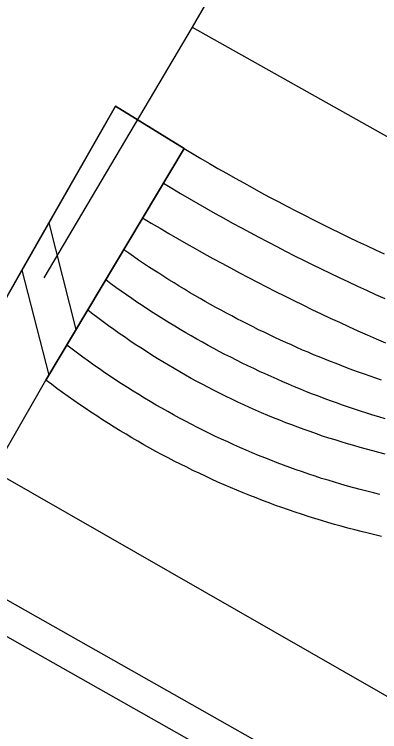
# Model space of a CAD drawing. Extents: x 6434771 to 6436222, y 5663454 to 5664782.
# Drawn here: x 6435441.43 to 6435444.86, y 5664057.58 to 5664064.31 of the extents above; entities that cross this region are included whole.
import ezdxf

# ---------------------------------------------------------------- set-up
doc = ezdxf.new("R2010")
doc.units = 0
for name, color, linetype in [('Warstwa 10', 7, 'Continuous'), ('Warstwa 12', 7, 'Continuous'), ('Warstwa 35', 7, 'Continuous'), ('Warstwa 36', 7, 'Continuous'), ('Warstwa 7', 7, 'Continuous'), ('Warstwa 9', 7, 'Continuous')]:
    doc.layers.add(name, color=color, linetype=linetype)

msp = doc.modelspace()

# ---------------------------------------------------------------- linework, layer by layer
at = {"layer": 'Warstwa 10'}
for points in [[(6435440.745, 5664059.167), (6435441.728, 5664060.88), (6435443.025, 5664063.054), (6435442.38, 5664063.45), (6435441.36, 5664061.66), (6435440.086, 5664059.54)], [(6435441.756, 5664062.355), (6435442.01, 5664061.353)], [(6435441.503, 5664061.912), (6435441.755, 5664060.926)]]:
    msp.add_lwpolyline(points, dxfattribs=at)
at = {"layer": 'Warstwa 12'}
for points in [[(6435419.44, 5664085.2), (6435420.24, 5664084.81), (6435418.52, 5664081.8), (6435420.81, 5664080.51), (6435425.56, 5664077.82), (6435431.74, 5664074.36), (6435436.7, 5664071.58), (6435441.56, 5664068.83), (6435444.74, 5664067.02), (6435443.1, 5664064.19), (6435455.77, 5664057.09), (6435457.38, 5664059.92), (6435461.3, 5664057.68), (6435466.02, 5664055.07), (6435470.71, 5664052.39), (6435476.76, 5664048.98), (6435481.49, 5664046.28), (6435484.1, 5664044.85)], [(6435443.1, 5664064.19), (6435441.71, 5664061.84)]]:
    msp.add_lwpolyline(points, dxfattribs=at)
at = {"layer": 'Warstwa 35'}
for points in [[(6435482.05, 5664029.82), (6435484.497, 5664034.423), (6435484.063, 5664034.673), (6435480.052, 5664036.933), (6435479.618, 5664037.18), (6435413.743, 5664074.44), (6435413.309, 5664074.688), (6435409.114, 5664077.07), (6435408.677, 5664077.313), (6435406.028, 5664072.701)], [(6435481.929, 5664030.232), (6435484.096, 5664034.308), (6435483.914, 5664034.412), (6435479.904, 5664036.672), (6435479.47, 5664036.919), (6435413.595, 5664074.179), (6435413.161, 5664074.427), (6435408.967, 5664076.808), (6435408.79, 5664076.907), (6435406.439, 5664072.814)]]:
    msp.add_lwpolyline(points, close=True, dxfattribs=at)
at = {"layer": 'Warstwa 36'}
for points in [[(6435443.025, 5664063.054), (6435441.728, 5664060.88)], [(6435443.025, 5664063.054), (6435443.104, 5664063.006), (6435443.184, 5664062.959), (6435443.263, 5664062.913), (6435443.343, 5664062.866), (6435443.424, 5664062.82), (6435443.504, 5664062.775), (6435443.585, 5664062.73), (6435443.666, 5664062.685), (6435443.747, 5664062.641), (6435443.828, 5664062.597), (6435443.91, 5664062.554), (6435443.991, 5664062.511), (6435444.074, 5664062.468), (6435444.156, 5664062.426), (6435444.239, 5664062.384), (6435444.321, 5664062.342), (6435444.404, 5664062.302), (6435444.487, 5664062.261), (6435444.57, 5664062.221), (6435444.653, 5664062.181), (6435444.737, 5664062.142), (6435444.821, 5664062.103), (6435444.905, 5664062.064)], [(6435442.831, 5664062.727), (6435442.911, 5664062.679), (6435442.992, 5664062.631), (6435443.072, 5664062.584), (6435443.153, 5664062.537), (6435443.235, 5664062.49), (6435443.316, 5664062.444), (6435443.399, 5664062.398), (6435443.48, 5664062.353), (6435443.563, 5664062.308), (6435443.645, 5664062.264), (6435443.728, 5664062.22), (6435443.811, 5664062.176), (6435443.895, 5664062.133), (6435443.978, 5664062.09), (6435444.062, 5664062.047), (6435444.145, 5664062.005), (6435444.229, 5664061.964), (6435444.313, 5664061.923), (6435444.398, 5664061.882), (6435444.482, 5664061.842), (6435444.568, 5664061.802), (6435444.652, 5664061.762), (6435444.738, 5664061.723), (6435444.823, 5664061.684), (6435444.909, 5664061.646)], [(6435442.636, 5664062.401), (6435442.717, 5664062.352), (6435442.8, 5664062.304), (6435442.881, 5664062.256), (6435442.963, 5664062.208), (6435443.046, 5664062.161), (6435443.129, 5664062.115), (6435443.212, 5664062.068), (6435443.295, 5664062.022), (6435443.379, 5664061.977), (6435443.462, 5664061.932), (6435443.547, 5664061.887), (6435443.63, 5664061.843), (6435443.715, 5664061.799), (6435443.799, 5664061.755), (6435443.884, 5664061.712), (6435443.969, 5664061.67), (6435444.055, 5664061.626), (6435444.14, 5664061.585), (6435444.226, 5664061.543), (6435444.311, 5664061.502), (6435444.397, 5664061.462), (6435444.483, 5664061.422), (6435444.57, 5664061.382), (6435444.656, 5664061.343), (6435444.743, 5664061.304), (6435444.83, 5664061.266), (6435444.917, 5664061.228)], [(6435444.879, 5664060.88), (6435444.825, 5664060.898), (6435444.771, 5664060.917), (6435444.718, 5664060.935), (6435444.664, 5664060.954), (6435444.611, 5664060.974), (6435444.558, 5664060.993), (6435444.505, 5664061.013), (6435444.452, 5664061.034), (6435444.4, 5664061.054), (6435444.347, 5664061.076), (6435444.294, 5664061.097), (6435444.241, 5664061.118), (6435444.19, 5664061.141), (6435444.137, 5664061.162), (6435444.085, 5664061.185), (6435444.034, 5664061.209), (6435443.982, 5664061.231), (6435443.93, 5664061.255), (6435443.878, 5664061.279), (6435443.828, 5664061.303), (6435443.776, 5664061.328), (6435443.725, 5664061.352), (6435443.675, 5664061.378), (6435443.624, 5664061.403), (6435443.573, 5664061.428), (6435443.522, 5664061.455), (6435443.473, 5664061.481), (6435443.422, 5664061.508), (6435443.372, 5664061.535), (6435443.323, 5664061.562), (6435443.273, 5664061.59), (6435443.224, 5664061.617), (6435443.175, 5664061.645), (6435443.126, 5664061.674), (6435443.076, 5664061.702), (6435443.028, 5664061.732), (6435442.979, 5664061.761), (6435442.931, 5664061.791), (6435442.883, 5664061.821), (6435442.835, 5664061.851), (6435442.788, 5664061.882), (6435442.74, 5664061.912), (6435442.692, 5664061.943), (6435442.645, 5664061.974), (6435442.598, 5664062.006), (6435442.551, 5664062.039), (6435442.505, 5664062.07), (6435442.458, 5664062.103)], [(6435444.912, 5664060.516), (6435444.854, 5664060.534), (6435444.798, 5664060.551), (6435444.74, 5664060.569), (6435444.683, 5664060.588), (6435444.625, 5664060.607), (6435444.569, 5664060.625), (6435444.512, 5664060.645), (6435444.455, 5664060.665), (6435444.399, 5664060.685), (6435444.342, 5664060.706), (6435444.287, 5664060.728), (6435444.23, 5664060.749), (6435444.174, 5664060.771), (6435444.119, 5664060.794), (6435444.063, 5664060.816), (6435444.007, 5664060.84), (6435443.952, 5664060.864), (6435443.898, 5664060.887), (6435443.842, 5664060.912), (6435443.787, 5664060.937), (6435443.733, 5664060.961), (6435443.679, 5664060.987), (6435443.624, 5664061.014), (6435443.57, 5664061.039), (6435443.517, 5664061.066), (6435443.463, 5664061.094), (6435443.409, 5664061.121), (6435443.356, 5664061.149), (6435443.303, 5664061.177), (6435443.25, 5664061.205), (6435443.198, 5664061.235), (6435443.145, 5664061.264), (6435443.093, 5664061.294), (6435443.041, 5664061.324), (6435442.989, 5664061.354), (6435442.938, 5664061.385), (6435442.886, 5664061.417), (6435442.835, 5664061.448), (6435442.785, 5664061.48), (6435442.734, 5664061.512), (6435442.683, 5664061.545), (6435442.633, 5664061.578), (6435442.583, 5664061.611), (6435442.534, 5664061.645), (6435442.484, 5664061.679), (6435442.434, 5664061.714), (6435442.386, 5664061.749), (6435442.337, 5664061.784), (6435442.289, 5664061.819)], [(6435444.914, 5664060.185), (6435444.855, 5664060.2), (6435444.796, 5664060.215), (6435444.737, 5664060.231), (6435444.677, 5664060.248), (6435444.618, 5664060.265), (6435444.559, 5664060.281), (6435444.501, 5664060.299), (6435444.443, 5664060.318), (6435444.384, 5664060.336), (6435444.325, 5664060.355), (6435444.267, 5664060.375), (6435444.21, 5664060.396), (6435444.152, 5664060.416), (6435444.094, 5664060.437), (6435444.037, 5664060.459), (6435443.98, 5664060.48), (6435443.923, 5664060.503), (6435443.866, 5664060.526), (6435443.81, 5664060.549), (6435443.753, 5664060.573), (6435443.696, 5664060.598), (6435443.64, 5664060.622), (6435443.585, 5664060.648), (6435443.529, 5664060.674), (6435443.473, 5664060.7), (6435443.419, 5664060.727), (6435443.363, 5664060.754), (6435443.308, 5664060.781), (6435443.254, 5664060.809), (6435443.2, 5664060.838), (6435443.145, 5664060.867), (6435443.092, 5664060.896), (6435443.038, 5664060.927), (6435442.985, 5664060.956), (6435442.932, 5664060.987), (6435442.879, 5664061.019), (6435442.827, 5664061.05), (6435442.774, 5664061.082), (6435442.722, 5664061.115), (6435442.671, 5664061.147), (6435442.619, 5664061.181), (6435442.567, 5664061.214), (6435442.517, 5664061.249), (6435442.466, 5664061.284), (6435442.416, 5664061.318), (6435442.366, 5664061.354), (6435442.317, 5664061.389), (6435442.267, 5664061.426), (6435442.217, 5664061.463), (6435442.169, 5664061.499), (6435442.12, 5664061.537)], [(6435444.864, 5664059.807), (6435444.803, 5664059.821), (6435444.741, 5664059.837), (6435444.68, 5664059.853), (6435444.619, 5664059.87), (6435444.559, 5664059.886), (6435444.498, 5664059.904), (6435444.437, 5664059.922), (6435444.377, 5664059.94), (6435444.316, 5664059.958), (6435444.257, 5664059.978), (6435444.197, 5664059.998), (6435444.137, 5664060.018), (6435444.077, 5664060.039), (6435444.018, 5664060.06), (6435443.959, 5664060.082), (6435443.9, 5664060.104), (6435443.84, 5664060.127), (6435443.782, 5664060.15), (6435443.724, 5664060.173), (6435443.665, 5664060.198), (6435443.608, 5664060.223), (6435443.55, 5664060.248), (6435443.492, 5664060.273), (6435443.435, 5664060.299), (6435443.377, 5664060.326), (6435443.32, 5664060.352), (6435443.263, 5664060.38), (6435443.207, 5664060.408), (6435443.15, 5664060.435), (6435443.093, 5664060.465), (6435443.038, 5664060.494), (6435442.982, 5664060.523), (6435442.927, 5664060.553), (6435442.872, 5664060.584), (6435442.816, 5664060.615), (6435442.762, 5664060.646), (6435442.708, 5664060.679), (6435442.653, 5664060.71), (6435442.6, 5664060.743), (6435442.546, 5664060.777), (6435442.493, 5664060.81), (6435442.439, 5664060.844), (6435442.386, 5664060.879), (6435442.334, 5664060.914), (6435442.281, 5664060.949), (6435442.23, 5664060.984), (6435442.178, 5664061.021), (6435442.127, 5664061.058), (6435442.075, 5664061.094), (6435442.024, 5664061.132), (6435441.974, 5664061.17), (6435441.924, 5664061.208)], [(6435444.878, 5664059.413), (6435444.815, 5664059.428), (6435444.752, 5664059.443), (6435444.689, 5664059.459), (6435444.627, 5664059.474), (6435444.564, 5664059.491), (6435444.501, 5664059.508), (6435444.438, 5664059.526), (6435444.376, 5664059.544), (6435444.314, 5664059.561), (6435444.252, 5664059.581), (6435444.19, 5664059.6), (6435444.128, 5664059.621), (6435444.067, 5664059.64), (6435444.006, 5664059.661), (6435443.944, 5664059.683), (6435443.883, 5664059.704), (6435443.823, 5664059.727), (6435443.762, 5664059.75), (6435443.701, 5664059.774), (6435443.641, 5664059.797), (6435443.581, 5664059.821), (6435443.521, 5664059.846), (6435443.461, 5664059.872), (6435443.402, 5664059.897), (6435443.343, 5664059.923), (6435443.283, 5664059.95), (6435443.225, 5664059.977), (6435443.166, 5664060.005), (6435443.107, 5664060.033), (6435443.05, 5664060.062), (6435442.991, 5664060.09), (6435442.933, 5664060.12), (6435442.876, 5664060.15), (6435442.819, 5664060.18), (6435442.761, 5664060.211), (6435442.705, 5664060.242), (6435442.648, 5664060.273), (6435442.592, 5664060.306), (6435442.536, 5664060.339), (6435442.48, 5664060.371), (6435442.425, 5664060.405), (6435442.369, 5664060.439), (6435442.315, 5664060.473), (6435442.26, 5664060.508), (6435442.205, 5664060.544), (6435442.151, 5664060.579), (6435442.097, 5664060.615), (6435442.044, 5664060.652), (6435441.99, 5664060.688), (6435441.938, 5664060.726), (6435441.884, 5664060.764), (6435441.832, 5664060.802), (6435441.78, 5664060.841), (6435441.728, 5664060.88)]]:
    msp.add_lwpolyline(points, dxfattribs=at)
at = {"layer": 'Warstwa 7'}
msp.add_lwpolyline([(6435436.721, 5664062.82), (6435440.632, 5664060.373), (6435453.574, 5664052.966), (6435456.443, 5664051.212)], dxfattribs=at)
at = {"layer": 'Warstwa 9'}
for p, q in [((6435441.756, 5664062.355), (6435442.38, 5664063.45)), ((6435442.38, 5664063.45), (6435443.025, 5664063.054)), ((6435443.025, 5664063.054), (6435443.104, 5664063.006)), ((6435443.104, 5664063.006), (6435443.184, 5664062.959)), ((6435443.184, 5664062.959), (6435443.263, 5664062.913)), ((6435443.263, 5664062.913), (6435443.343, 5664062.866)), ((6435443.343, 5664062.866), (6435443.424, 5664062.82)), ((6435443.424, 5664062.82), (6435443.504, 5664062.775)), ((6435443.504, 5664062.775), (6435443.585, 5664062.73)), ((6435443.585, 5664062.73), (6435443.666, 5664062.685)), ((6435443.666, 5664062.685), (6435443.747, 5664062.641)), ((6435443.747, 5664062.641), (6435443.828, 5664062.597)), ((6435443.828, 5664062.597), (6435443.91, 5664062.554)), ((6435443.91, 5664062.554), (6435443.991, 5664062.511)), ((6435443.991, 5664062.511), (6435444.074, 5664062.468)), ((6435444.074, 5664062.468), (6435444.156, 5664062.426)), ((6435444.156, 5664062.426), (6435444.239, 5664062.384)), ((6435441.503, 5664061.912), (6435441.756, 5664062.355)), ((6435444.239, 5664062.384), (6435444.321, 5664062.342)), ((6435444.321, 5664062.342), (6435444.404, 5664062.302)), ((6435444.404, 5664062.302), (6435444.487, 5664062.261)), ((6435444.487, 5664062.261), (6435444.57, 5664062.221)), ((6435444.57, 5664062.221), (6435444.653, 5664062.181)), ((6435444.653, 5664062.181), (6435444.737, 5664062.142)), ((6435444.737, 5664062.142), (6435444.821, 5664062.103)), ((6435444.821, 5664062.103), (6435444.905, 5664062.064)), ((6435441.36, 5664061.66), (6435441.503, 5664061.912))]:
    msp.add_line(p, q, dxfattribs=at)

doc.saveas('drawing.dxf')
